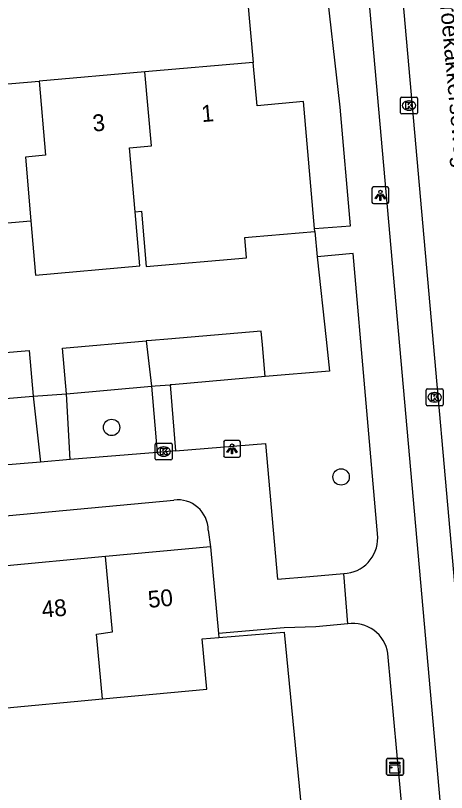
# Model space of a CAD drawing. Extents: x 162990 to 165007, y 383433 to 384336.
# Drawn here: x 164300.68 to 164326.35, y 383793.67 to 383839.91 of the extents above; entities that cross this region are included whole.
import ezdxf

# ---------------------------------------------------------------- set-up
doc = ezdxf.new("R2010")
doc.units = 0
for name, color, linetype in [('IMGEO_Boom', 7, 'Continuous'), ('IMGEO_Groenvoorziening', 7, 'Continuous'), ('IMGEO_Kast', 7, 'Continuous'), ('IMGEO_Kolk', 7, 'Continuous'), ('IMGEO_Lichtpunt', 7, 'Continuous'), ('IMGEO_Openbare_ruimte_label', 7, 'Continuous'), ('IMGEO_Pand', 7, 'Continuous'), ('IMGEO_Pand_nummerreeks', 7, 'Continuous'), ('IMGEO_Rijbaan_lokaal_open', 7, 'Continuous'), ('IMGEO_Voetpad_open', 7, 'Continuous')]:
    doc.layers.add(name, color=color, linetype=linetype)

msp = doc.modelspace()

# ---------------------------------------------------------------- linework, layer by layer
at = {"layer": 'IMGEO_Boom'}
for centre in [(164306.405, 383815.397), (164320.075, 383812.451)]:
    msp.add_circle(centre, 0.489, dxfattribs=at)
at = {"layer": 'IMGEO_Groenvoorziening'}
for points in [[(164314.167, 383844.639), (164314.845, 383837.125)], [(164318.646, 383825.546), (164319.186, 383820.635), (164319.393, 383818.753), (164315.557, 383818.42)], [(164312.798, 383802.901), (164316.692, 383803.217), (164317.725, 383792.612)]]:
    msp.add_lwpolyline(points, dxfattribs=at)
at = {"layer": 'IMGEO_Kast'}
for p, q in [((164322.858, 383795.69), (164323.699, 383795.69)), ((164323.699, 383795.69), (164322.858, 383795.69)), ((164322.783, 383794.765), (164322.783, 383795.606)), ((164322.783, 383795.606), (164322.783, 383794.765)), ((164323.783, 383795.615), (164323.783, 383794.774)), ((164323.783, 383794.774), (164323.783, 383795.615)), ((164323.708, 383794.69), (164322.867, 383794.69)), ((164322.867, 383794.69), (164323.708, 383794.69))]:
    msp.add_line(p, q, dxfattribs=at)
for points in [[(164322.978, 383795.48), (164323.578, 383795.48), (164323.578, 383795.395), (164322.978, 383795.395), (164322.978, 383795.48)], [(164322.978, 383795.305), (164323.578, 383795.305), (164323.578, 383794.816), (164322.978, 383794.816), (164322.978, 383795.305)]]:
    msp.add_lwpolyline(points, dxfattribs=at)
msp.add_circle((164323.062, 383795.154), 0.0377, dxfattribs=at)
for centre, start, end in [((164322.861, 383795.612), 92.4484, 184.2845), ((164322.861, 383795.612), 92.4484, 184.2845), ((164323.705, 383795.612), 2.4484, 94.2845), ((164323.705, 383795.612), 2.4484, 94.2845), ((164322.861, 383794.768), 182.4484, 274.2845), ((164322.861, 383794.768), 182.4484, 274.2845), ((164323.705, 383794.768), 272.4484, 4.2845), ((164323.705, 383794.768), 272.4484, 4.2845)]:
    msp.add_arc(centre, 0.0779, start, end, dxfattribs=at)
at = {"layer": 'IMGEO_Kolk'}
for p, q in [((164323.618, 383834.13), (164323.618, 383834.982)), ((164323.693, 383835.056), (164324.545, 383835.056)), ((164324.619, 383834.982), (164324.619, 383834.13)), ((164324.106, 383834.836), (164324.131, 383834.836)), ((164324.545, 383834.056), (164323.693, 383834.056)), ((164324.129, 383834.276), (164324.104, 383834.276)), ((164325.147, 383816.765), (164325.147, 383817.617)), ((164325.222, 383817.691), (164326.074, 383817.691)), ((164325.635, 383817.471), (164325.66, 383817.471)), ((164326.148, 383817.617), (164326.148, 383816.765)), ((164325.658, 383816.911), (164325.633, 383816.911)), ((164326.074, 383816.691), (164325.222, 383816.691)), ((164309.005, 383813.534), (164309.005, 383814.386)), ((164309.08, 383814.46), (164309.932, 383814.46)), ((164309.493, 383814.24), (164309.518, 383814.24)), ((164310.006, 383814.386), (164310.006, 383813.534)), ((164309.516, 383813.68), (164309.491, 383813.68)), ((164309.932, 383813.46), (164309.08, 383813.46))]:
    msp.add_line(p, q, dxfattribs=at)
for points in [[(164323.618, 383834.13), (164323.618, 383834.982)], [(164323.693, 383835.056), (164324.545, 383835.056)], [(164324.619, 383834.982), (164324.619, 383834.13)], [(164323.939, 383834.756), (164324.062, 383834.756), (164324.062, 383834.605), (164324.192, 383834.756), (164324.356, 383834.756), (164324.21, 383834.605), (164324.363, 383834.356), (164324.211, 383834.356), (164324.126, 383834.52), (164324.062, 383834.453), (164324.062, 383834.356), (164323.939, 383834.356), (164323.939, 383834.756)], [(164324.545, 383834.056), (164323.693, 383834.056)], [(164325.147, 383816.765), (164325.147, 383817.617)], [(164325.222, 383817.691), (164326.074, 383817.691)], [(164325.468, 383817.391), (164325.591, 383817.391), (164325.591, 383817.24), (164325.721, 383817.391), (164325.885, 383817.391), (164325.739, 383817.24), (164325.892, 383816.991), (164325.74, 383816.991), (164325.655, 383817.155), (164325.591, 383817.088), (164325.591, 383816.991), (164325.468, 383816.991), (164325.468, 383817.391)], [(164326.148, 383817.617), (164326.148, 383816.765)], [(164326.074, 383816.691), (164325.222, 383816.691)], [(164309.005, 383813.534), (164309.005, 383814.386)], [(164309.08, 383814.46), (164309.932, 383814.46)], [(164309.326, 383814.16), (164309.449, 383814.16), (164309.449, 383814.009), (164309.579, 383814.16), (164309.743, 383814.16), (164309.597, 383814.009), (164309.75, 383813.76), (164309.598, 383813.76), (164309.513, 383813.924), (164309.449, 383813.857), (164309.449, 383813.76), (164309.326, 383813.76), (164309.326, 383814.16)], [(164310.006, 383814.386), (164310.006, 383813.534)], [(164309.932, 383813.46), (164309.08, 383813.46)]]:
    msp.add_lwpolyline(points, dxfattribs=at)
for centre, start, end in [((164323.695, 383834.98), 91.552, 178.448), ((164323.695, 383834.98), 91.552, 178.448), ((164324.543, 383834.98), 1.552, 88.448), ((164324.543, 383834.98), 1.552, 88.448), ((164323.695, 383834.132), 181.552, 268.448), ((164323.695, 383834.132), 181.552, 268.448), ((164324.543, 383834.132), 271.552, 358.448), ((164324.543, 383834.132), 271.552, 358.448), ((164325.224, 383817.615), 91.552, 178.448), ((164325.224, 383817.615), 91.552, 178.448), ((164326.072, 383817.615), 1.552, 88.448), ((164326.072, 383817.615), 1.552, 88.448), ((164325.224, 383816.767), 181.552, 268.448), ((164325.224, 383816.767), 181.552, 268.448), ((164326.072, 383816.767), 271.552, 358.448), ((164326.072, 383816.767), 271.552, 358.448), ((164309.082, 383814.384), 91.552, 178.448), ((164309.082, 383814.384), 91.552, 178.448), ((164309.93, 383814.384), 1.552, 88.448), ((164309.93, 383814.384), 1.552, 88.448), ((164309.082, 383813.536), 181.552, 268.448), ((164309.082, 383813.536), 181.552, 268.448), ((164309.93, 383813.536), 271.552, 358.448), ((164309.93, 383813.536), 271.552, 358.448)]:
    msp.add_arc(centre, 0.0765, start, end, dxfattribs=at)
for centre, major_axis, ratio, start_param, end_param in [((164324.105, 383834.556), (-0.387, 0.002), 0.722429, 4.712389, 7.853982), ((164324.13, 383834.556), (-0.39, 0.002), 0.717154, 1.570796, 4.712389), ((164325.634, 383817.191), (-0.387, 0.002), 0.722429, 4.712389, 7.853982), ((164325.659, 383817.191), (-0.39, 0.002), 0.717154, 1.570796, 4.712389), ((164309.492, 383813.96), (-0.387, 0.002), 0.722429, 4.712389, 7.853982), ((164309.517, 383813.96), (-0.39, 0.002), 0.717154, 1.570796, 4.712389)]:
    msp.add_ellipse(centre, major_axis=major_axis, ratio=ratio, start_param=start_param, end_param=end_param, dxfattribs=at)
at = {"layer": 'IMGEO_Lichtpunt'}
for p, q in [((164321.914, 383829.62), (164321.914, 383828.813)), ((164321.914, 383829.62), (164321.914, 383828.813)), ((164322.816, 383829.715), (164322.008, 383829.715)), ((164322.816, 383829.715), (164322.008, 383829.715)), ((164322.91, 383828.813), (164322.91, 383829.62)), ((164322.91, 383828.813), (164322.91, 383829.62)), ((164322.008, 383828.719), (164322.816, 383828.719)), ((164322.008, 383828.719), (164322.816, 383828.719)), ((164313.982, 383814.617), (164313.174, 383814.617)), ((164313.982, 383814.617), (164313.174, 383814.617)), ((164313.08, 383814.522), (164313.08, 383813.715)), ((164313.08, 383814.522), (164313.08, 383813.715)), ((164314.076, 383813.715), (164314.076, 383814.522)), ((164314.076, 383813.715), (164314.076, 383814.522)), ((164313.174, 383813.621), (164313.982, 383813.621)), ((164313.174, 383813.621), (164313.982, 383813.621))]:
    msp.add_line(p, q, dxfattribs=at)
for points in [[(164322.288, 383829.284), (164322.327, 383829.256), (164322.139, 383828.994), (164322.101, 383829.021), (164322.288, 383829.284)], [(164322.39, 383829.236), (164322.437, 383829.236), (164322.437, 383828.914), (164322.39, 383828.914), (164322.39, 383829.236)], [(164322.5, 383829.256), (164322.538, 383829.283), (164322.725, 383829.021), (164322.686, 383828.993), (164322.5, 383829.256)], [(164313.454, 383814.186), (164313.493, 383814.158), (164313.305, 383813.896), (164313.267, 383813.923), (164313.454, 383814.186)], [(164313.556, 383814.138), (164313.603, 383814.138), (164313.603, 383813.816), (164313.556, 383813.816), (164313.556, 383814.138)], [(164313.666, 383814.158), (164313.704, 383814.185), (164313.891, 383813.923), (164313.852, 383813.895), (164313.666, 383814.158)]]:
    msp.add_lwpolyline(points, dxfattribs=at)
for centre in [(164322.413, 383829.418), (164313.579, 383814.32)]:
    msp.add_circle(centre, 0.0994, dxfattribs=at)
for centre, start, end in [((164322.008, 383829.62), 90, 180), ((164322.008, 383829.62), 90, 180), ((164322.816, 383829.62), 0, 90), ((164322.816, 383829.62), 0, 90), ((164322.008, 383828.813), 180, 270), ((164322.008, 383828.813), 180, 270), ((164322.816, 383828.813), 270, 0), ((164322.816, 383828.813), 270, 360), ((164313.174, 383814.522), 90, 180), ((164313.174, 383814.522), 90, 180), ((164313.982, 383814.522), 0, 90), ((164313.982, 383814.522), 0, 90), ((164313.174, 383813.715), 180, 270), ((164313.174, 383813.715), 180, 270), ((164313.982, 383813.715), 270, 0), ((164313.982, 383813.715), 270, 360)]:
    msp.add_arc(centre, 0.0946, start, end, dxfattribs=at)
at = {"layer": 'IMGEO_Pand'}
for points in [[(164314.845, 383837.125), (164308.391, 383836.564)], [(164318.494, 383827.23), (164317.838, 383834.788), (164315.069, 383834.547), (164314.845, 383837.125)], [(164308.391, 383836.564), (164302.086, 383836.016)], [(164307.802, 383828.23), (164307.472, 383832.031), (164308.775, 383832.157), (164308.391, 383836.564)], [(164295.782, 383835.468), (164302.086, 383836.016)], [(164302.086, 383836.016), (164302.471, 383831.607), (164301.266, 383831.493), (164301.596, 383827.691)], [(164301.596, 383827.691), (164301.876, 383824.469), (164308.082, 383825.008), (164307.802, 383828.23)], [(164307.802, 383828.23), (164308.187, 383828.264), (164308.473, 383824.971), (164314.439, 383825.49), (164314.334, 383826.7), (164314.787, 383826.739), (164318.509, 383827.063)], [(164295.39, 383827.152), (164301.596, 383827.691)], [(164318.509, 383827.063), (164318.494, 383827.23)], [(164315.557, 383818.42), (164315.393, 383820.307), (164315.321, 383821.134), (164309.762, 383820.651), (164308.773, 383820.57), (164308.469, 383820.544)], [(164303.716, 383817.406), (164303.481, 383820.111), (164308.469, 383820.544)], [(164308.469, 383820.544), (164308.785, 383817.847)], [(164296.053, 383819.513), (164301.491, 383819.985), (164301.727, 383817.265)], [(164315.557, 383818.42), (164309.996, 383817.937), (164309.891, 383817.929)], [(164303.716, 383817.406), (164308.785, 383817.847)], [(164308.785, 383817.847), (164309.008, 383817.866), (164309.891, 383817.929)], [(164296.289, 383816.792), (164301.727, 383817.265)], [(164312.293, 383808.291), (164306.034, 383807.705)], [(164312.293, 383808.291), (164312.777, 383803.128)], [(164306.034, 383807.705), (164299.726, 383807.115)], [(164305.865, 383799.235), (164305.507, 383803.098), (164306.457, 383803.227), (164306.034, 383807.705)], [(164312.777, 383803.128), (164312.798, 383802.901)], [(164305.865, 383799.235), (164312.069, 383799.815), (164311.789, 383802.806), (164312.798, 383802.901)], [(164299.51, 383798.64), (164305.865, 383799.235)]]:
    msp.add_lwpolyline(points, dxfattribs=at)
at = {"layer": 'IMGEO_Rijbaan_lokaal_open'}
msp.add_lwpolyline([(164323.537, 383843.266), (164328.513, 383787.055)], dxfattribs=at)
at = {"layer": 'IMGEO_Voetpad_open'}
for points in [[(164318.494, 383827.23), (164320.632, 383827.405), (164320.02, 383834.467), (164319.087, 383842.701)], [(164326.43, 383788.044), (164321.667, 383841.737)], [(164318.509, 383827.063), (164318.646, 383825.546)], [(164322.258, 383808.842), (164320.788, 383825.743), (164318.646, 383825.546)], [(164308.785, 383817.847), (164309.109, 383813.906)], [(164309.891, 383817.929), (164310.215, 383813.997)], [(164301.727, 383817.265), (164303.716, 383817.406)], [(164303.946, 383813.481), (164303.716, 383817.406)], [(164301.727, 383817.265), (164302.169, 383813.335)], [(164310.215, 383813.997), (164315.575, 383814.438), (164316.284, 383806.369), (164318.206, 383806.518), (164320.233, 383806.696)], [(164309.109, 383813.906), (164303.946, 383813.481)], [(164310.215, 383813.997), (164309.109, 383813.906)], [(164302.169, 383813.335), (164291.494, 383812.456)], [(164303.946, 383813.481), (164302.169, 383813.335)], [(164282.163, 383808.459), (164310.117, 383811.074)], [(164312.162, 383809.289), (164312.293, 383808.291)], [(164320.473, 383803.701), (164320.233, 383806.696)], [(164320.473, 383803.701), (164318.577, 383803.523), (164316.674, 383803.475), (164312.777, 383803.128)], [(164324.1, 383788.333), (164322.858, 383801.951)]]:
    msp.add_lwpolyline(points, dxfattribs=at)
for centre, radius, start, end in [((164310.348, 383809.274), 1.814, 0.4669, 97.3002), ((164320.149, 383808.804), 2.11, 272.2891, 1.0343), ((164320.798, 383801.644), 2.083, 8.4874, 98.9737)]:
    msp.add_arc(centre, radius, start, end, dxfattribs=at)

# ---------------------------------------------------------------- texts
at = {"layer": 'IMGEO_Openbare_ruimte_label'}
msp.add_text('Broekakkerseweg', height=1, rotation=275.3344, dxfattribs=at).set_placement((164325.891, 383841.389))
at = {"layer": 'IMGEO_Pand_nummerreeks'}
for s, rotation, p in [('1', 4.9675, (164311.786, 383833.567)), ('3', 4.9675, (164305.308, 383833.004)), ('50', 5.3453, (164308.615, 383804.653)), ('48', 5.3453, (164302.287, 383804.061))]:
    msp.add_text(s, height=1, rotation=rotation, dxfattribs=at).set_placement(p)

doc.saveas('drawing.dxf')
